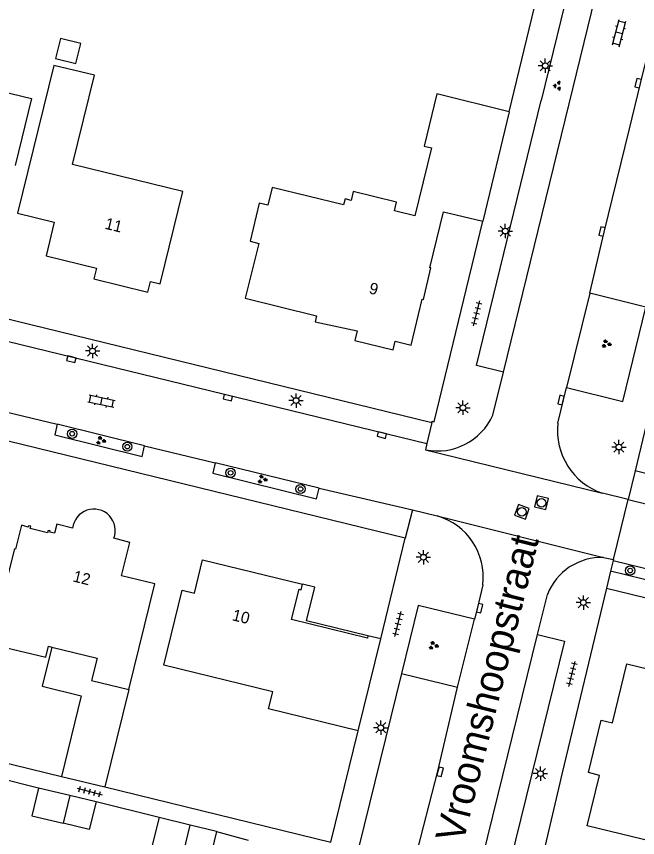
# Model space of a CAD drawing. Extents: x 125000 to 129004, y 397500 to 399008.
# Drawn here: x 126663.9 to 126718, y 398005.2 to 398076.7 of the extents above; entities that cross this region are included whole.
import ezdxf

# ---------------------------------------------------------------- set-up
doc = ezdxf.new("R2010")
doc.units = 0
for name, color, linetype in [('gg-afsc-erfafscheiding', 7, 'Continuous'), ('gg-afsc-hekwerk', 7, 'Continuous'), ('gg-afsc-muur', 7, 'Continuous'), ('gg-anno-huisnummerreeks BGT', 7, 'Continuous'), ('gg-anno-openbare ruimte label', 7, 'Continuous'), ('gg-bbg-bijgebouw', 7, 'Continuous'), ('gg-bbg-gedigitaliseerde bijgebouw', 7, 'Continuous'), ('gg-bbg-hoofdgebouw', 7, 'Continuous'), ('gg-bbg-luifel en loopbrug', 7, 'Continuous'), ('gg-bbg-onder overbouw', 7, 'Continuous'), ('gg-bbg-pand overbouw', 7, 'Continuous'), ('gg-bbg-tussenscheiding', 7, 'Continuous'), ('gg-knt-verharding', 7, 'Continuous'), ('gg-knt-verharding nz', 7, 'Continuous'), ('gt-grn-weggrens', 7, 'Continuous'), ('gt-symb-boom', 7, 'Continuous'), ('gt-symb-groenvak', 7, 'Continuous'), ('gt-symb-klinker verharding', 7, 'Continuous'), ('gt-symb-kolk', 7, 'Continuous'), ('gt-symb-lichtmast', 7, 'Continuous'), ('gt-symb-rioolschacht', 7, 'Continuous'), ('gt-symb-tegel verharding', 7, 'Continuous')]:
    doc.layers.add(name, color=color, linetype=linetype)

# ---------------------------------------------------------------- blocks, each defined once
blk = doc.blocks.new('gt0-KOLK')
at = {"layer": 'gt-symb-kolk'}
blk.add_lwpolyline([(0, 0), (0.375, 0), (0.375, 0.4), (-0.375, 0.4), (-0.375, 0), (0, 0)], dxfattribs=at)
blk = doc.blocks.new('gt0-RS')
at = {"layer": 'gt-symb-rioolschacht'}
blk.add_lwpolyline([(-0.5, -0.5), (0.5, -0.5), (0.5, 0.5), (-0.5, 0.5)], close=True, dxfattribs=at)
blk.add_circle((0, 0), 0.375, dxfattribs=at)
blk = doc.blocks.new('gt0-LMAST')
at = {"layer": 'gt-symb-lichtmast'}
for p, q in [((-0.182, 0.173), (-0.447, 0.438)), ((-0.005, 0.246), (-0.005, 0.621)), ((0.172, 0.173), (0.437, 0.438)), ((-0.255, -0.004), (-0.63, -0.004)), ((-0.182, -0.181), (-0.447, -0.446)), ((-0.005, -0.254), (-0.005, -0.629)), ((0.437, -0.446), (0.172, -0.181)), ((0.245, -0.004), (0.62, -0.004))]:
    blk.add_line(p, q, dxfattribs=at)
blk.add_circle((-0.005, -0.004), 0.25, dxfattribs=at)
blk = doc.blocks.new('gt0-BOOM')
at = {"layer": 'gt-symb-boom'}
for radius in [0.4, 0.2]:
    blk.add_circle((0, 0), radius, dxfattribs=at)
blk = doc.blocks.new('gt0-TEG1')
at = {"layer": 'gt-symb-tegel verharding'}
for p, q in [((-1.125, 0), (1.125, 0)), ((-0.9, -0.25), (-0.9, 0.25)), ((-0.45, -0.25), (-0.45, 0.25)), ((0, -0.25), (0, 0.25)), ((0.45, -0.25), (0.45, 0.25)), ((0.9, -0.25), (0.9, 0.25))]:
    blk.add_line(p, q, dxfattribs=at)
blk = doc.blocks.new('gt0-GRVAK')
at = {"layer": 'gt-symb-groenvak'}
for p, q in [((-0.11, 0.189), (-0.228, 0.24)), ((-0.182, 0.153), (0.088, 0.153)), ((-0.091, 0.211), (-0.156, 0.322)), ((-0.047, 0.214), (-0.047, 0.393)), ((-0.004, 0.211), (0.061, 0.322)), ((0.015, 0.189), (0.133, 0.24)), ((0.262, -0.052), (0.197, 0.059)), ((0.305, -0.049), (0.305, 0.13)), ((0.349, -0.052), (0.414, 0.059)), ((-0.245, -0.228), (-0.363, -0.177)), ((-0.318, -0.264), (-0.047, -0.264)), ((-0.226, -0.206), (-0.291, -0.095)), ((-0.183, -0.203), (-0.183, -0.024)), ((-0.139, -0.206), (-0.074, -0.095)), ((-0.12, -0.228), (-0.002, -0.177)), ((0.243, -0.074), (0.125, -0.023)), ((0.17, -0.11), (0.441, -0.11)), ((0.368, -0.074), (0.486, -0.023))]:
    blk.add_line(p, q, dxfattribs=at)
blk = doc.blocks.new('gt0-KL1')
at = {"layer": 'gt-symb-klinker verharding'}
for p, q in [((-1.15, 0.3), (1.15, 0.3)), ((-1, -0.3), (-1, 0.3)), ((-0.5, 0.3), (-0.5, 0.45)), ((0, -0.3), (0, 0.3)), ((0.5, 0.3), (0.5, 0.45)), ((1, -0.3), (1, 0.3)), ((-1.15, -0.3), (1.15, -0.3)), ((-0.5, -0.45), (-0.5, -0.3)), ((0.5, -0.45), (0.5, -0.3))]:
    blk.add_line(p, q, dxfattribs=at)

msp = doc.modelspace()

# ---------------------------------------------------------------- linework, layer by layer
at = {"layer": 'gg-afsc-erfafscheiding'}
for p, q in [((126665.859, 398009.49), (126660.379, 398010.832)), ((126676.348, 398006.933), (126670.861, 398008.283)), ((126681.348, 398005.7), (126684.082, 398004.958))]:
    msp.add_line(p, q, dxfattribs=at)
at = {"layer": 'gg-afsc-hekwerk'}
for p, q in [((126695.632, 398022.467), (126697.743, 398031.257)), ((126691.279, 398004.779), (126693.662, 398014.463)), ((126657.163, 398013.118), (126667.843, 398010.507)), ((126671.619, 398009.584), (126691.279, 398004.779))]:
    msp.add_line(p, q, dxfattribs=at)
at = {"layer": 'gg-afsc-muur'}
for p, q in [((126706.789, 398068.375), (126710.125, 398082.088)), ((126711.417, 398010.805), (126708.964, 398000.455))]:
    msp.add_line(p, q, dxfattribs=at)
at = {"layer": 'gg-bbg-bijgebouw'}
for p, q in [((126668.587, 398008.832), (126665.859, 398009.49)), ((126670.861, 398008.283), (126668.587, 398008.832)), ((126679.061, 398006.264), (126676.348, 398006.933)), ((126681.348, 398005.7), (126679.061, 398006.264))]:
    msp.add_line(p, q, dxfattribs=at)
for points in [[(126665.859, 398009.49), (126665.278, 398007.079), (126667.998, 398006.42)], [(126670.861, 398008.283), (126670.276, 398005.868), (126667.998, 398006.42)], [(126676.348, 398006.933), (126675.755, 398004.525), (126678.472, 398003.852)], [(126681.348, 398005.7), (126680.748, 398003.288), (126678.472, 398003.852)]]:
    msp.add_lwpolyline(points, dxfattribs=at)
at = {"layer": 'gg-bbg-gedigitaliseerde bijgebouw'}
msp.add_lwpolyline([(126667.348, 398072.998), (126669.095, 398072.567), (126669.526, 398074.314), (126667.778, 398074.745), (126667.348, 398072.998)], dxfattribs=at)
at = {"layer": 'gg-bbg-hoofdgebouw'}
for p, q in [((126706.789, 398068.375), (126704.498, 398058.836)), ((126693.662, 398014.463), (126695.632, 398022.467)), ((126695.632, 398022.467), (126694.516, 398022.742))]:
    msp.add_line(p, q, dxfattribs=at)
for points in [[(126664.035, 398059.55), (126667.23, 398058.749), (126666.521, 398055.834), (126670.896, 398054.769), (126670.661, 398053.818), (126675.371, 398052.652), (126675.604, 398053.604), (126676.449, 398053.397), (126678.417, 398061.425), (126668.803, 398063.772), (126670.719, 398071.549), (126667.204, 398072.415), (126664.035, 398059.55)], [(126659.705, 398070.861), (126665.239, 398069.531), (126663.839, 398063.706)], [(126706.789, 398068.375), (126700.508, 398069.938), (126699.405, 398065.379), (126700.037, 398065.227), (126698.607, 398059.317), (126696.818, 398059.75), (126697.002, 398060.508), (126693.231, 398061.421), (126693.045, 398060.653), (126692.52, 398060.78), (126692.395, 398060.265), (126686.175, 398061.77), (126685.816, 398060.244), (126685.048, 398060.425), (126684.263, 398057.092), (126685.031, 398056.911), (126683.846, 398052.146), (126690.042, 398050.606), (126689.931, 398050.088), (126693.58, 398049.307), (126693.371, 398048.452), (126696.699, 398047.641), (126696.883, 398048.399), (126698.264, 398048.064), (126699.247, 398052.061), (126699.34, 398052.041), (126699.999, 398054.772), (126699.902, 398054.795), (126701.096, 398059.653), (126704.498, 398058.836)], [(126668.819, 398032.104), (126667.453, 398032.455), (126667.252, 398031.671), (126666.854, 398031.773), (126666.882, 398031.879), (126666.686, 398031.926), (126666.637, 398031.718), (126665.14, 398032.087), (126665.188, 398032.282), (126664.994, 398032.33), (126664.965, 398032.213), (126664.368, 398032.377), (126663.853, 398030.282), (126663.756, 398030.323), (126663.019, 398027.319), (126663.116, 398027.295), (126662.062, 398022.97), (126663.189, 398022.696), (126662.954, 398021.734), (126666.491, 398020.872), (126666.731, 398021.841), (126667.022, 398021.769)], [(126673.714, 398018.058), (126675.988, 398027.256), (126673.084, 398027.965), (126673.795, 398030.879), (126672.412, 398031.232)], [(126693.662, 398014.463), (126685.877, 398016.376), (126686.242, 398017.862), (126676.758, 398020.193), (126678.359, 398026.706), (126679.418, 398026.446), (126680.132, 398029.36), (126688.828, 398027.228)], [(126667.022, 398021.769), (126670.947, 398020.799), (126670.468, 398018.861), (126673.714, 398018.058)], [(126720.396, 398004.551), (126713.594, 398006.203), (126714.661, 398010.595), (126713.699, 398010.829), (126714.809, 398015.395), (126715.78, 398015.159), (126717.031, 398020.309), (126721.7, 398019.166), (126721.985, 398020.331), (126725.392, 398019.515), (126725.113, 398018.348), (126729.767, 398017.181), (126729.037, 398014.271), (126732.956, 398013.288), (126729.653, 397999.601)]]:
    msp.add_lwpolyline(points, dxfattribs=at)
msp.add_arc((126670.674, 398031.91), 1.865, 338.68041, 174.0364, dxfattribs=at)
at = {"layer": 'gg-bbg-luifel en loopbrug'}
for p in [(126673.714, 398018.058), (126667.843, 398010.507)]:
    msp.add_line(p, (126671.619, 398009.584), dxfattribs=at)
msp.add_lwpolyline([(126667.022, 398021.769), (126666.182, 398018.371), (126669.58, 398017.531), (126667.843, 398010.507)], dxfattribs=at)
at = {"layer": 'gg-bbg-onder overbouw'}
msp.add_lwpolyline([(126694.516, 398022.742), (126694.468, 398022.548), (126687.879, 398024.156), (126688.525, 398026.798), (126688.699, 398026.751), (126688.828, 398027.228)], dxfattribs=at)
at = {"layer": 'gg-bbg-pand overbouw'}
msp.add_lwpolyline([(126694.516, 398022.742), (126689.174, 398024.043), (126689.889, 398026.971), (126688.828, 398027.228)], dxfattribs=at)
at = {"layer": 'gg-bbg-tussenscheiding'}
for p, q in [((126668.587, 398008.832), (126667.998, 398006.42)), ((126678.472, 398003.852), (126679.061, 398006.264))]:
    msp.add_line(p, q, dxfattribs=at)
at = {"layer": 'gg-knt-verharding'}
for p, q in [((126712.017, 398069.073), (126717.043, 398089.696)), ((126706.321, 398045.707), (126712.017, 398069.073)), ((126713.833, 398052.568), (126711.777, 398044.356)), ((126718.691, 398051.362), (126713.833, 398052.568)), ((126705.384, 398041.957), (126706.321, 398045.707)), ((126711.03, 398041.257), (126711.777, 398044.356)), ((126719.221, 398043.177), (126717.775, 398037.102)), ((126675.082, 398039.298), (126667.482, 398041.159)), ((126700.084, 398041.314), (126699.651, 398039.478)), ((126699.651, 398039.478), (126699.523, 398038.937)), ((126690.273, 398035.595), (126681.218, 398037.796)), ((126717.775, 398037.102), (126717.167, 398034.623)), ((126717.167, 398034.623), (126714.908, 398035.156)), ((126698.382, 398033.716), (126697.743, 398031.257)), ((126698.382, 398033.716), (126700.53, 398033.186)), ((126715.02, 398029.559), (126715.866, 398029.403)), ((126715.845, 398029.298), (126715.627, 398028.371)), ((126715.866, 398029.403), (126715.845, 398029.298)), ((126715.845, 398029.298), (126730.03, 398025.818)), ((126715.627, 398028.371), (126715.271, 398026.901)), ((126709.273, 398022.865), (126710.137, 398026.342)), ((126715.271, 398026.901), (126711.417, 398010.805)), ((126702.298, 398018.261), (126703.772, 398024.188)), ((126704.038, 398001.65), (126709.273, 398022.865)), ((126697.422, 398019.469), (126693.725, 398004.377)), ((126697.422, 398019.469), (126702.298, 398018.261))]:
    msp.add_line(p, q, dxfattribs=at)
for points in [[(126717.432, 398091.326), (126715.093, 398091.907), (126709.574, 398069.341)], [(126524.686, 398084.177), (126564.179, 398074.553), (126700.084, 398041.314)], [(126706.321, 398045.707), (126703.963, 398046.282), (126709.574, 398069.341)], [(126700.084, 398041.314), (126700.109, 398041.419), (126700.273, 398041.379), (126704.498, 398058.836)], [(126711.777, 398044.356), (126716.687, 398043.14), (126718.691, 398051.362)], [(126697.743, 398031.257), (126649.072, 398043.16), (126635.371, 398046.533)], [(126667.482, 398041.159), (126667.29, 398040.237), (126674.886, 398038.371), (126675.082, 398039.298)], [(126681.218, 398037.796), (126681.013, 398036.901), (126690.034, 398034.682), (126690.273, 398035.595)], [(126784.325, 398020.868), (126771.867, 398023.816), (126743.186, 398030.825), (126717.775, 398037.102)], [(126730.03, 398025.818), (126729.814, 398024.891), (126715.627, 398028.371)], [(126704.509, 398027.186), (126704.042, 398025.207), (126703.772, 398024.188)], [(126715.271, 398026.901), (126749.46, 398018.571), (126781.875, 398010.612)], [(126703.772, 398024.188), (126698.872, 398025.384), (126697.422, 398019.469)], [(126709.273, 398022.865), (126711.611, 398022.284), (126706.382, 398001.073)]]:
    msp.add_lwpolyline(points, dxfattribs=at)
for centre, radius, start, end in [((126700.546, 398044.149), 5.311, 258.89286, 335.62856), ((126716.791, 398040.636), 5.794, 173.84715, 251.03566), ((126699, 398027.852), 5.549, 353.10322, 73.99881), ((126714.815, 398024.556), 5.007, 87.64999, 159.10509)]:
    msp.add_arc(centre, radius, start, end, dxfattribs=at)
at = {"layer": 'gg-knt-verharding nz'}
for p, q in [((126657.232, 398043.657), (126667.482, 398041.159)), ((126675.082, 398039.298), (126681.218, 398037.796)), ((126690.273, 398035.595), (126698.382, 398033.716))]:
    msp.add_line(p, q, dxfattribs=at)
for points in [[(126523.522, 398082.535), (126548.516, 398076.407), (126563.42, 398072.794), (126593.276, 398065.458), (126608.05, 398061.728), (126621.851, 398058.476), (126699.651, 398039.478)], [(126717.284, 398066.896), (126718.219, 398070.821), (126720.965, 398081.932)], [(126713.833, 398052.568), (126715.075, 398057.902), (126717.284, 398066.896)], [(126717.167, 398034.623), (126747.024, 398027.274), (126761.81, 398023.667), (126776.496, 398020.114), (126785.268, 398017.943)], [(126698.583, 398003.168), (126700.604, 398010.953), (126702.298, 398018.261)]]:
    msp.add_lwpolyline(points, dxfattribs=at)
at = {"layer": 'gt-grn-weggrens'}
for p, q in [((126699.523, 398038.937), (126714.908, 398035.156)), ((126715.866, 398029.403), (126717.167, 398034.623)), ((126700.53, 398033.186), (126715.02, 398029.559))]:
    msp.add_line(p, q, dxfattribs=at)

# ---------------------------------------------------------------- block references
at = {"layer": 'gt-symb-boom'}
for p in [(126668.786, 398040.336), (126673.584, 398039.213), (126682.565, 398036.936), (126688.653, 398035.53), (126717.326, 398028.426)]:
    msp.add_blockref('gt0-BOOM', p, dxfattribs=at)
at = {"layer": 'gt-symb-groenvak', "rotation": 75.75525752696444}
msp.add_blockref('gt0-GRVAK', (126711.029, 398070.602), dxfattribs=at)
at = {"layer": 'gt-symb-groenvak'}
for p in [(126715.243, 398048.165), (126671.264, 398039.742), (126685.309, 398036.368), (126700.202, 398021.892)]:
    msp.add_blockref('gt0-GRVAK', p, dxfattribs=at)
at = {"layer": 'gt-symb-klinker verharding'}
for p, rotation in [((126716.368, 398075.227), 75.75525752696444), ((126671.337, 398043.18), -12.062746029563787)]:
    msp.add_blockref('gt0-KL1', p, dxfattribs=dict(at, rotation=rotation))
at = {"layer": 'gt-symb-kolk'}
for p, rotation in [((126718.219, 398070.821), 76.58892815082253), ((126715.075, 398057.902), 76.88085536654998), ((126668.761, 398047.021), 166.27888797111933), ((126682.376, 398043.679), 166.27888797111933), ((126711.5, 398043.228), 76.58892815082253), ((126695.778, 398040.415), 166.31216193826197), ((126704.042, 398025.207), -103.29958432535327), ((126700.604, 398010.953), -104.53650920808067)]:
    msp.add_blockref('gt0-KOLK', p, dxfattribs=dict(at, rotation=rotation))
at = {"layer": 'gt-symb-lichtmast'}
for p in [(126709.943, 398072.383), (126706.467, 398057.986), (126670.561, 398047.548), (126688.264, 398043.23), (126702.787, 398042.606), (126716.351, 398039.181), (126699.345, 398029.585), (126713.26, 398025.637), (126695.637, 398014.748), (126709.527, 398010.746)]:
    msp.add_blockref('gt0-LMAST', p, dxfattribs=at)
at = {"layer": 'gt-symb-rioolschacht'}
for p, rotation in [((126709.614, 398034.333), 76.7561979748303), ((126707.908, 398033.538), 70.24210003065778)]:
    msp.add_blockref('gt0-RS', p, dxfattribs=dict(at, rotation=rotation))
at = {"layer": 'gt-symb-tegel verharding'}
for p, rotation in [((126703.97, 398050.814), 76.1722049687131), ((126697.139, 398023.763), 75.93596328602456), ((126712.262, 398019.426), 75.93596328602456), ((126670.312, 398009.184), -14.828108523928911)]:
    msp.add_blockref('gt0-TEG1', p, dxfattribs=dict(at, rotation=rotation))

# ---------------------------------------------------------------- texts
at = {"layer": 'gg-anno-huisnummerreeks BGT'}
for s, rotation, p in [('11', 346.2, (126671.565, 398058.199)), ('9', 346.3, (126694.547, 398052.569)), ('12', 346, (126668.784, 398027.488)), ('10', 346.2, (126682.641, 398024.111))]:
    msp.add_text(s, height=1, rotation=rotation, dxfattribs=at).set_placement(p)
at = {"layer": 'gg-anno-openbare ruimte label'}
msp.add_text('Vroomshoopstraat', height=2.5, rotation=76, dxfattribs=at).set_placement((126702.788, 398004.609))

doc.saveas('drawing.dxf')
